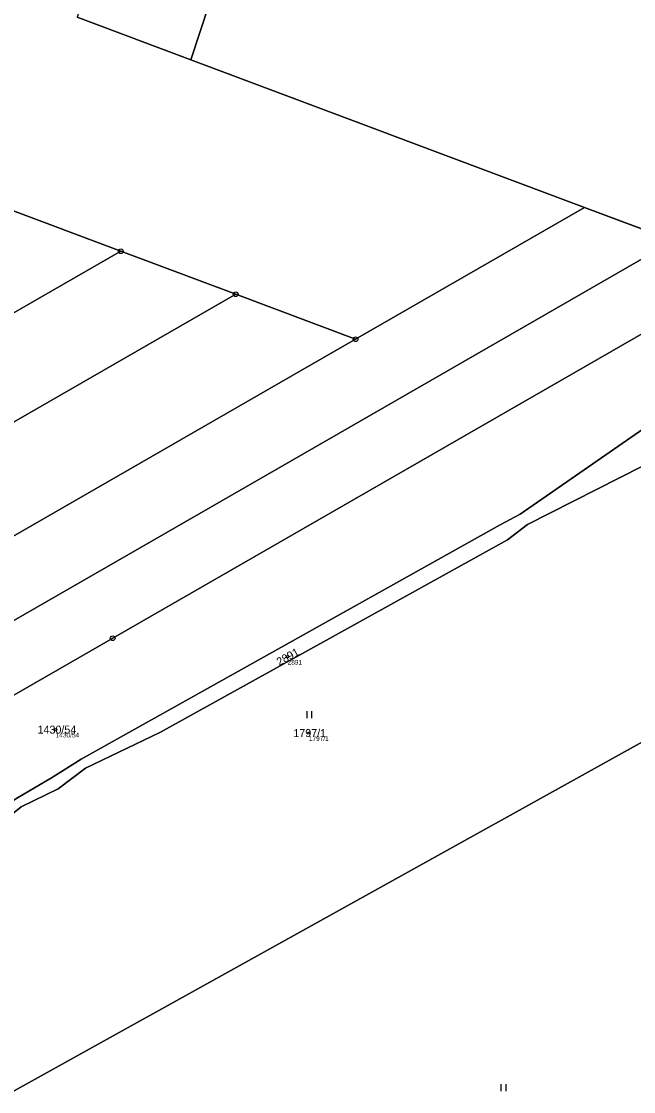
# Model space of a CAD drawing. Extents: x -761891 to -756141, y -1178507 to -1171885.
# Drawn here: x -758219 to -758088.9, y -1174254.4 to -1174027.1 of the extents above; entities that cross this region are included whole.
import ezdxf

# ---------------------------------------------------------------- set-up
doc = ezdxf.new("R2010")
doc.units = 0
for name, color, linetype in [('Definiční body', 7, 'Continuous'), ('Hranice parcel', 7, 'Continuous'), ('Parcelní čísla', 7, 'Continuous'), ('Polygon parcely', 7, 'Continuous'), ('Značky bodu BP', 7, 'Continuous'), ('Značky kultur', 7, 'Continuous')]:
    doc.layers.add(name, color=color, linetype=linetype)

msp = doc.modelspace()

# ---------------------------------------------------------------- linework, layer by layer
at = {"layer": 'Definiční body'}
for centre in [(-758162.43, -1174162.07), (-758211.71, -1174177.53), (-758157.92, -1174178.26)]:
    msp.add_circle(centre, 0.25, dxfattribs=at)
at = {"layer": 'Hranice parcel'}
for p, q in [((-758150.46, -1173936.34), (-758183.01, -1174035.31)), ((-758183.01, -1174035.31), (-758207.12, -1174026.28)), ((-758099.35, -1174066.67), (-758183.01, -1174035.31)), ((-758222.6, -1174066.67), (-758197.87, -1174075.94)), ((-758099.35, -1174066.67), (-758148, -1174094.64)), ((-758080.44, -1174073.76), (-758099.35, -1174066.67)), ((-758197.87, -1174075.94), (-758328.55, -1174151.07)), ((-758173.47, -1174085.09), (-758197.87, -1174075.94)), ((-758148, -1174094.64), (-758173.47, -1174085.09))]:
    msp.add_line(p, q, dxfattribs=at)
for points in [[(-758390.99, -1174252.29), (-758235.69, -1174163.01), (-758080.44, -1174073.76)], [(-758309.63, -1174270.72), (-758335.32, -1174236.16), (-758199.6, -1174158.13), (-758063.88, -1174080.1)], [(-758412.94, -1174222.77), (-758293.17, -1174153.91), (-758173.47, -1174085.09)], [(-758400.34, -1174239.71), (-758274.11, -1174167.14), (-758148, -1174094.64)], [(-758059.52, -1174096.79), (-758073.2, -1174104.2), (-758113.03, -1174131.76), (-758117.28, -1174134.08), (-758206.28, -1174183.81), (-758212.61, -1174187.78), (-758219.81, -1174192.04), (-758229.78, -1174198.47), (-758238.59, -1174203.7)], [(-758052.25, -1174131.64), (-758054.14, -1174132.67), (-758058.86, -1174129.77), (-758062.46, -1174109.1), (-758111.51, -1174134), (-758115.75, -1174137.24), (-758189.42, -1174178.09), (-758205.4, -1174185.72), (-758211.19, -1174190.08), (-758219.01, -1174193.94), (-758227.86, -1174200.98), (-758237, -1174206.43)], [(-758241.65, -1174265.89), (-758143.3, -1174211.31), (-758044.88, -1174156.69)]]:
    msp.add_lwpolyline(points, dxfattribs=at)
at = {"layer": 'Polygon parcely'}
for points in [[(-758207.12, -1174026.28), (-758183.01, -1174035.31), (-758150.46, -1173936.34), (-758160.14, -1173926.67), (-758170.01, -1173913.44)], [(-758183.01, -1174035.31), (-758099.35, -1174066.67), (-758080.44, -1174073.76), (-758063.88, -1174080.1), (-758065.42, -1174074.2), (-758060.39, -1174044.14), (-758057.86, -1174039.11), (-758058.88, -1174029.58), (-758063.57, -1174017.38), (-758073.63, -1174005.17), (-758106.01, -1173978.05), (-758140.27, -1173946.52), (-758150.46, -1173936.34)], [(-758425.02, -1174206.52), (-758328.55, -1174151.07), (-758197.87, -1174075.94), (-758222.6, -1174066.67), (-758332.98, -1174130.13), (-758443.29, -1174193.55), (-758428.11, -1174202.36)], [(-758099.35, -1174066.67), (-758148, -1174094.64), (-758274.11, -1174167.14), (-758400.34, -1174239.71), (-758390.99, -1174252.29), (-758235.69, -1174163.01), (-758080.44, -1174073.76)], [(-758199.6, -1174158.13), (-758063.88, -1174080.1), (-758080.44, -1174073.76), (-758235.69, -1174163.01), (-758390.99, -1174252.29), (-758368.43, -1174282.64), (-758350.27, -1174297.22), (-758331.03, -1174293.64), (-758316.73, -1174275.24), (-758309.63, -1174270.72), (-758335.32, -1174236.16)], [(-758412.94, -1174222.77), (-758293.17, -1174153.91), (-758173.47, -1174085.09), (-758197.87, -1174075.94), (-758328.55, -1174151.07), (-758322.51, -1174159.33), (-758418.9, -1174214.75)], [(-758063.88, -1174080.1), (-758199.6, -1174158.13), (-758335.32, -1174236.16), (-758309.63, -1174270.72), (-758307.27, -1174269.22), (-758298.61, -1174246.22), (-758285.53, -1174232.74), (-758270.92, -1174222.03), (-758238.59, -1174203.7), (-758229.78, -1174198.47), (-758219.81, -1174192.04), (-758212.61, -1174187.78), (-758206.28, -1174183.81), (-758117.28, -1174134.08), (-758113.03, -1174131.76), (-758073.2, -1174104.2), (-758059.52, -1174096.79)], [(-758400.34, -1174239.71), (-758274.11, -1174167.14), (-758148, -1174094.64), (-758173.47, -1174085.09), (-758293.17, -1174153.91), (-758412.94, -1174222.77)], [(-758059.52, -1174096.79), (-758073.2, -1174104.2), (-758113.03, -1174131.76), (-758117.28, -1174134.08), (-758206.28, -1174183.81), (-758212.61, -1174187.78), (-758219.81, -1174192.04), (-758229.78, -1174198.47), (-758238.59, -1174203.7), (-758237, -1174206.43), (-758227.86, -1174200.98), (-758219.01, -1174193.94), (-758211.19, -1174190.08), (-758205.4, -1174185.72), (-758189.42, -1174178.09), (-758115.75, -1174137.24), (-758111.51, -1174134), (-758062.46, -1174109.1), (-758058.86, -1174129.77), (-758054.14, -1174132.67), (-758052.25, -1174131.64), (-758057.52, -1174104.44)], [(-758143.3, -1174211.31), (-758044.88, -1174156.69), (-758051.77, -1174134.12), (-758052.25, -1174131.64), (-758054.14, -1174132.67), (-758058.86, -1174129.77), (-758062.46, -1174109.1), (-758111.51, -1174134), (-758115.75, -1174137.24), (-758189.42, -1174178.09), (-758205.4, -1174185.72), (-758211.19, -1174190.08), (-758219.01, -1174193.94), (-758227.86, -1174200.98), (-758237, -1174206.43), (-758227.51, -1174222.75), (-758279.15, -1174251.89), (-758241.65, -1174265.89)], [(-758044.88, -1174156.69), (-758143.3, -1174211.31), (-758241.65, -1174265.89), (-758215.04, -1174275.82), (-758196.04, -1174290.13), (-758191.26, -1174302.45), (-758182.58, -1174347.01), (-758089.11, -1174301.61), (-757995.31, -1174256.05), (-758011.55, -1174231.15), (-758028.04, -1174201.69), (-758038.7, -1174176.93)]]:
    msp.add_lwpolyline(points, close=True, dxfattribs=at)
msp.add_lwpolyline([(-758467.51, -1174046.65), (-758391.93, -1174003.2), (-758325.73, -1174028.02), (-758288.37, -1174042.02), (-758267.52, -1174049.84), (-758230.96, -1174063.54), (-758222.6, -1174066.67), (-758197.87, -1174075.94), (-758173.47, -1174085.09), (-758148, -1174094.64), (-758099.35, -1174066.67), (-758183.01, -1174035.31), (-758207.12, -1174026.28)], dxfattribs=at)
at = {"layer": 'Značky bodu BP'}
for centre, radius in [((-758197.87, -1174075.94), 0.5), ((-758197.87, -1174075.94), 0.0303), ((-758173.47, -1174085.09), 0.5), ((-758173.47, -1174085.09), 0.0303), ((-758148, -1174094.64), 0.5), ((-758148, -1174094.64), 0.0303), ((-758199.6, -1174158.13), 0.5), ((-758199.6, -1174158.13), 0.0303)]:
    msp.add_circle(centre, radius, dxfattribs=at)
at = {"layer": 'Značky kultur'}
for p, q in [((-758158.27, -1174175.08), (-758158.27, -1174173.58)), ((-758157.27, -1174175.08), (-758157.27, -1174173.58)), ((-758117.05, -1174254.28), (-758117.05, -1174252.78)), ((-758116.05, -1174254.28), (-758116.05, -1174252.78))]:
    msp.add_line(p, q, dxfattribs=at)

# ---------------------------------------------------------------- texts
at = {"layer": 'Definiční body'}
for s, p in [('2891', (-758162.43, -1174163.73)), ('1430/54', (-758211.71, -1174179.19)), ('1797/1', (-758157.92, -1174179.92))]:
    msp.add_text(s, height=1, dxfattribs=at).set_placement(p)
at = {"layer": 'Parcelní čísla'}
msp.add_text('2891', height=1.7, rotation=29, dxfattribs=at).set_placement((-758164.21, -1174164.03))
for s, p in [('1430/54', (-758215.55, -1174178.38)), ('1797/1', (-758161.22, -1174179.11))]:
    msp.add_text(s, height=1.7, dxfattribs=at).set_placement(p)

doc.saveas('drawing.dxf')
